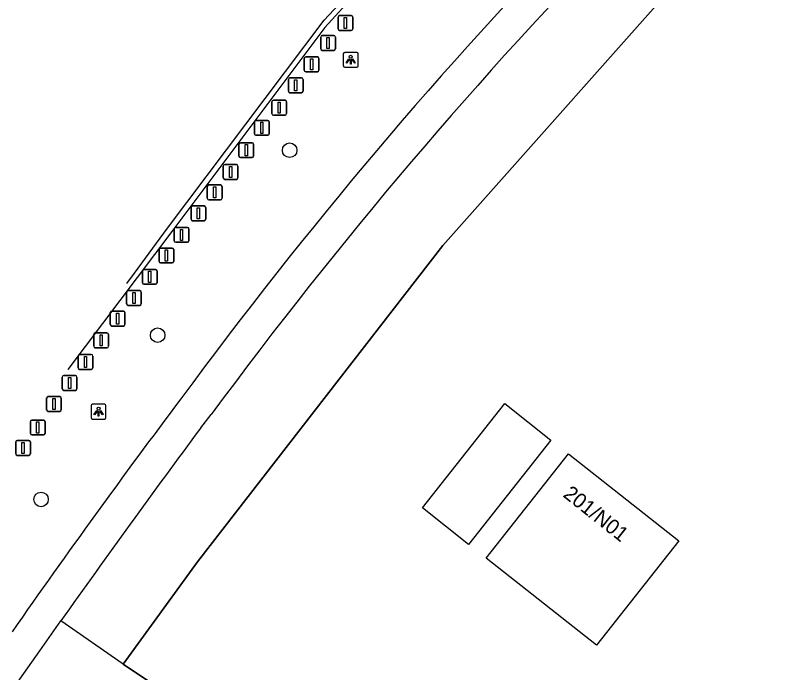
# Model space of a CAD drawing. Extents: x 158797 to 159887, y 384318 to 385255.
# Drawn here: x 159180.5 to 159232.9, y 385129.3 to 385173.6 of the extents above; entities that cross this region are included whole.
import ezdxf

# ---------------------------------------------------------------- set-up
doc = ezdxf.new("R2010")
doc.units = 0
for name, color, linetype in [('IMGEO_Afsluitpaal', 7, 'Continuous'), ('IMGEO_Berm_groen', 7, 'Continuous'), ('IMGEO_Boom', 7, 'Continuous'), ('IMGEO_Groenvoorziening', 7, 'Continuous'), ('IMGEO_Hek', 7, 'Continuous'), ('IMGEO_Lichtpunt', 7, 'Continuous'), ('IMGEO_Pand', 7, 'Continuous'), ('IMGEO_Pand_nummerreeks', 7, 'Continuous'), ('IMGEO_Rijbaan_lokaal_gesloten', 7, 'Continuous'), ('IMGEO_Rijbaan_lokaal_halfverhard', 7, 'Continuous'), ('IMGEO_Voetpad_open', 7, 'Continuous')]:
    doc.layers.add(name, color=color, linetype=linetype)

msp = doc.modelspace()

# ---------------------------------------------------------------- linework, layer by layer
at = {"layer": 'IMGEO_Afsluitpaal'}
for p, q in [((159202.2, 385172.698), (159202.2, 385173.498)), ((159202.2, 385173.498), (159202.2, 385172.698)), ((159202.3, 385173.598), (159203.09, 385173.598)), ((159203.09, 385173.598), (159202.3, 385173.598)), ((159203.19, 385173.498), (159203.19, 385172.698)), ((159203.19, 385172.698), (159203.19, 385173.498)), ((159201.031, 385171.352), (159201.031, 385172.152)), ((159201.031, 385172.152), (159201.031, 385171.352)), ((159201.131, 385172.252), (159201.921, 385172.252)), ((159201.921, 385172.252), (159201.131, 385172.252)), ((159202.021, 385172.152), (159202.021, 385171.352)), ((159202.021, 385171.352), (159202.021, 385172.152)), ((159203.09, 385172.598), (159202.3, 385172.598)), ((159202.3, 385172.598), (159203.09, 385172.598)), ((159201.921, 385171.252), (159201.131, 385171.252)), ((159201.131, 385171.252), (159201.921, 385171.252)), ((159199.919, 385169.912), (159199.919, 385170.712)), ((159199.919, 385170.712), (159199.919, 385169.912)), ((159200.019, 385170.812), (159200.809, 385170.812)), ((159200.809, 385170.812), (159200.019, 385170.812)), ((159200.909, 385170.712), (159200.909, 385169.912)), ((159200.909, 385169.912), (159200.909, 385170.712)), ((159200.809, 385169.812), (159200.019, 385169.812)), ((159200.019, 385169.812), (159200.809, 385169.812)), ((159198.853, 385168.5), (159198.853, 385169.3)), ((159198.853, 385169.3), (159198.853, 385168.5)), ((159198.953, 385169.4), (159199.743, 385169.4)), ((159199.743, 385169.4), (159198.953, 385169.4)), ((159199.843, 385169.3), (159199.843, 385168.5)), ((159199.843, 385168.5), (159199.843, 385169.3)), ((159199.743, 385168.4), (159198.953, 385168.4)), ((159198.953, 385168.4), (159199.743, 385168.4)), ((159197.74, 385166.991), (159197.74, 385167.791)), ((159197.74, 385167.791), (159197.74, 385166.991)), ((159197.84, 385167.891), (159198.63, 385167.891)), ((159198.63, 385167.891), (159197.84, 385167.891)), ((159198.73, 385167.791), (159198.73, 385166.991)), ((159198.73, 385166.991), (159198.73, 385167.791)), ((159196.571, 385165.636), (159196.571, 385166.436)), ((159196.571, 385166.436), (159196.571, 385165.636)), ((159196.671, 385166.536), (159197.461, 385166.536)), ((159197.461, 385166.536), (159196.671, 385166.536)), ((159197.561, 385166.436), (159197.561, 385165.636)), ((159197.561, 385165.636), (159197.561, 385166.436)), ((159198.63, 385166.891), (159197.84, 385166.891)), ((159197.84, 385166.891), (159198.63, 385166.891)), ((159197.461, 385165.536), (159196.671, 385165.536)), ((159196.671, 385165.536), (159197.461, 385165.536)), ((159195.521, 385164.133), (159195.521, 385164.933)), ((159195.521, 385164.933), (159195.521, 385164.133)), ((159195.621, 385165.033), (159196.411, 385165.033)), ((159196.411, 385165.033), (159195.621, 385165.033)), ((159196.511, 385164.933), (159196.511, 385164.133)), ((159196.511, 385164.133), (159196.511, 385164.933)), ((159196.411, 385164.033), (159195.621, 385164.033)), ((159195.621, 385164.033), (159196.411, 385164.033)), ((159194.467, 385162.661), (159194.467, 385163.461)), ((159194.467, 385163.461), (159194.467, 385162.661)), ((159194.567, 385163.561), (159195.357, 385163.561)), ((159195.357, 385163.561), (159194.567, 385163.561)), ((159195.457, 385163.461), (159195.457, 385162.661)), ((159195.457, 385162.661), (159195.457, 385163.461)), ((159193.492, 385162.187), (159194.282, 385162.187)), ((159194.282, 385162.187), (159193.492, 385162.187)), ((159195.357, 385162.561), (159194.567, 385162.561)), ((159194.567, 385162.561), (159195.357, 385162.561)), ((159193.392, 385161.287), (159193.392, 385162.087)), ((159193.392, 385162.087), (159193.392, 385161.287)), ((159194.382, 385162.087), (159194.382, 385161.287)), ((159194.382, 385161.287), (159194.382, 385162.087)), ((159194.282, 385161.187), (159193.492, 385161.187)), ((159193.492, 385161.187), (159194.282, 385161.187)), ((159192.294, 385159.874), (159192.294, 385160.674)), ((159192.294, 385160.674), (159192.294, 385159.874)), ((159192.394, 385160.774), (159193.184, 385160.774)), ((159193.184, 385160.774), (159192.394, 385160.774)), ((159193.284, 385160.674), (159193.284, 385159.874)), ((159193.284, 385159.874), (159193.284, 385160.674)), ((159193.184, 385159.774), (159192.394, 385159.774)), ((159192.394, 385159.774), (159193.184, 385159.774)), ((159191.161, 385158.42), (159191.161, 385159.22)), ((159191.161, 385159.22), (159191.161, 385158.42)), ((159191.261, 385159.32), (159192.051, 385159.32)), ((159192.051, 385159.32), (159191.261, 385159.32)), ((159192.151, 385159.22), (159192.151, 385158.42)), ((159192.151, 385158.42), (159192.151, 385159.22)), ((159192.051, 385158.32), (159191.261, 385158.32)), ((159191.261, 385158.32), (159192.051, 385158.32)), ((159190.14, 385157.029), (159190.14, 385157.829)), ((159190.14, 385157.829), (159190.14, 385157.029)), ((159190.24, 385157.929), (159191.03, 385157.929)), ((159191.03, 385157.929), (159190.24, 385157.929)), ((159191.13, 385157.829), (159191.13, 385157.029)), ((159191.13, 385157.029), (159191.13, 385157.829)), ((159189.117, 385156.497), (159189.907, 385156.497)), ((159189.907, 385156.497), (159189.117, 385156.497)), ((159191.03, 385156.929), (159190.24, 385156.929)), ((159190.24, 385156.929), (159191.03, 385156.929)), ((159189.017, 385155.597), (159189.017, 385156.397)), ((159189.017, 385156.397), (159189.017, 385155.597)), ((159190.007, 385156.397), (159190.007, 385155.597)), ((159190.007, 385155.597), (159190.007, 385156.397)), ((159189.907, 385155.497), (159189.117, 385155.497)), ((159189.117, 385155.497), (159189.907, 385155.497)), ((159187.953, 385154.169), (159187.953, 385154.969)), ((159187.953, 385154.969), (159187.953, 385154.169)), ((159188.053, 385155.069), (159188.843, 385155.069)), ((159188.843, 385155.069), (159188.053, 385155.069)), ((159188.943, 385154.969), (159188.943, 385154.169)), ((159188.943, 385154.169), (159188.943, 385154.969)), ((159188.843, 385154.069), (159188.053, 385154.069)), ((159188.053, 385154.069), (159188.843, 385154.069)), ((159186.853, 385152.781), (159186.853, 385153.581)), ((159186.853, 385153.581), (159186.853, 385152.781)), ((159186.953, 385153.681), (159187.743, 385153.681)), ((159187.743, 385153.681), (159186.953, 385153.681)), ((159187.843, 385153.581), (159187.843, 385152.781)), ((159187.843, 385152.781), (159187.843, 385153.581)), ((159185.844, 385152.215), (159186.634, 385152.215)), ((159186.634, 385152.215), (159185.844, 385152.215)), ((159187.743, 385152.681), (159186.953, 385152.681)), ((159186.953, 385152.681), (159187.743, 385152.681)), ((159185.744, 385151.315), (159185.744, 385152.115)), ((159185.744, 385152.115), (159185.744, 385151.315)), ((159186.734, 385152.115), (159186.734, 385151.315)), ((159186.734, 385151.315), (159186.734, 385152.115)), ((159186.634, 385151.215), (159185.844, 385151.215)), ((159185.844, 385151.215), (159186.634, 385151.215)), ((159184.688, 385149.858), (159184.688, 385150.658)), ((159184.688, 385150.658), (159184.688, 385149.858)), ((159184.788, 385150.758), (159185.578, 385150.758)), ((159185.578, 385150.758), (159184.788, 385150.758)), ((159185.678, 385150.658), (159185.678, 385149.858)), ((159185.678, 385149.858), (159185.678, 385150.658)), ((159185.578, 385149.758), (159184.788, 385149.758)), ((159184.788, 385149.758), (159185.578, 385149.758)), ((159183.622, 385148.445), (159183.622, 385149.245)), ((159183.622, 385149.245), (159183.622, 385148.445)), ((159183.722, 385149.345), (159184.512, 385149.345)), ((159184.512, 385149.345), (159183.722, 385149.345)), ((159184.612, 385149.245), (159184.612, 385148.445)), ((159184.612, 385148.445), (159184.612, 385149.245)), ((159184.512, 385148.345), (159183.722, 385148.345)), ((159183.722, 385148.345), (159184.512, 385148.345)), ((159182.563, 385147.027), (159182.563, 385147.827)), ((159182.563, 385147.827), (159182.563, 385147.027)), ((159182.663, 385147.927), (159183.453, 385147.927)), ((159183.453, 385147.927), (159182.663, 385147.927)), ((159183.553, 385147.827), (159183.553, 385147.027)), ((159183.553, 385147.027), (159183.553, 385147.827)), ((159183.453, 385146.927), (159182.663, 385146.927)), ((159182.663, 385146.927), (159183.453, 385146.927)), ((159181.472, 385145.448), (159181.472, 385146.248)), ((159181.472, 385146.248), (159181.472, 385145.448)), ((159181.572, 385146.348), (159182.362, 385146.348)), ((159182.362, 385146.348), (159181.572, 385146.348)), ((159182.462, 385146.248), (159182.462, 385145.448)), ((159182.462, 385145.448), (159182.462, 385146.248)), ((159180.586, 385144.968), (159181.376, 385144.968)), ((159181.376, 385144.968), (159180.586, 385144.968)), ((159182.362, 385145.348), (159181.572, 385145.348)), ((159181.572, 385145.348), (159182.362, 385145.348)), ((159180.486, 385144.068), (159180.486, 385144.868)), ((159180.486, 385144.868), (159180.486, 385144.068)), ((159181.476, 385144.868), (159181.476, 385144.068)), ((159181.476, 385144.068), (159181.476, 385144.868)), ((159181.376, 385143.968), (159180.586, 385143.968)), ((159180.586, 385143.968), (159181.376, 385143.968))]:
    msp.add_line(p, q, dxfattribs=at)
for points in [[(159202.62, 385173.473), (159202.77, 385173.473), (159202.77, 385172.723), (159202.62, 385172.723), (159202.62, 385173.473)], [(159201.451, 385172.127), (159201.601, 385172.127), (159201.601, 385171.377), (159201.451, 385171.377), (159201.451, 385172.127)], [(159200.339, 385170.687), (159200.489, 385170.687), (159200.489, 385169.937), (159200.339, 385169.937), (159200.339, 385170.687)], [(159199.273, 385169.275), (159199.423, 385169.275), (159199.423, 385168.525), (159199.273, 385168.525), (159199.273, 385169.275)], [(159198.16, 385167.766), (159198.31, 385167.766), (159198.31, 385167.016), (159198.16, 385167.016), (159198.16, 385167.766)], [(159196.991, 385166.411), (159197.141, 385166.411), (159197.141, 385165.661), (159196.991, 385165.661), (159196.991, 385166.411)], [(159195.941, 385164.908), (159196.091, 385164.908), (159196.091, 385164.158), (159195.941, 385164.158), (159195.941, 385164.908)], [(159194.887, 385163.436), (159195.037, 385163.436), (159195.037, 385162.686), (159194.887, 385162.686), (159194.887, 385163.436)], [(159193.812, 385162.062), (159193.962, 385162.062), (159193.962, 385161.312), (159193.812, 385161.312), (159193.812, 385162.062)], [(159192.714, 385160.649), (159192.864, 385160.649), (159192.864, 385159.899), (159192.714, 385159.899), (159192.714, 385160.649)], [(159191.581, 385159.195), (159191.731, 385159.195), (159191.731, 385158.445), (159191.581, 385158.445), (159191.581, 385159.195)], [(159190.56, 385157.804), (159190.71, 385157.804), (159190.71, 385157.054), (159190.56, 385157.054), (159190.56, 385157.804)], [(159189.437, 385156.372), (159189.587, 385156.372), (159189.587, 385155.622), (159189.437, 385155.622), (159189.437, 385156.372)], [(159188.373, 385154.944), (159188.523, 385154.944), (159188.523, 385154.194), (159188.373, 385154.194), (159188.373, 385154.944)], [(159187.273, 385153.556), (159187.423, 385153.556), (159187.423, 385152.806), (159187.273, 385152.806), (159187.273, 385153.556)], [(159186.164, 385152.09), (159186.314, 385152.09), (159186.314, 385151.34), (159186.164, 385151.34), (159186.164, 385152.09)], [(159185.108, 385150.633), (159185.258, 385150.633), (159185.258, 385149.883), (159185.108, 385149.883), (159185.108, 385150.633)], [(159184.042, 385149.22), (159184.192, 385149.22), (159184.192, 385148.47), (159184.042, 385148.47), (159184.042, 385149.22)], [(159182.983, 385147.802), (159183.133, 385147.802), (159183.133, 385147.052), (159182.983, 385147.052), (159182.983, 385147.802)], [(159181.892, 385146.223), (159182.042, 385146.223), (159182.042, 385145.473), (159181.892, 385145.473), (159181.892, 385146.223)], [(159180.906, 385144.843), (159181.056, 385144.843), (159181.056, 385144.093), (159180.906, 385144.093), (159180.906, 385144.843)]]:
    msp.add_lwpolyline(points, dxfattribs=at)
for centre, start, end in [((159202.3, 385173.498), 90, 180), ((159202.3, 385173.498), 90, 180), ((159203.09, 385173.498), 0, 90), ((159203.09, 385173.498), 360, 90), ((159202.3, 385172.698), 180, 270), ((159202.3, 385172.698), 180, 270), ((159203.09, 385172.698), 270, 0), ((159203.09, 385172.698), 270, 0), ((159201.131, 385172.152), 90, 180), ((159201.131, 385172.152), 90, 180), ((159201.921, 385172.152), 0, 90), ((159201.921, 385172.152), 360, 90), ((159201.131, 385171.352), 180, 270), ((159201.131, 385171.352), 180, 270), ((159201.921, 385171.352), 270, 0), ((159201.921, 385171.352), 270, 0), ((159200.019, 385170.712), 90, 180), ((159200.019, 385170.712), 90, 180), ((159200.809, 385170.712), 0, 90), ((159200.809, 385170.712), 360, 90), ((159200.019, 385169.912), 180, 270), ((159200.019, 385169.912), 180, 270), ((159200.809, 385169.912), 270, 0), ((159200.809, 385169.912), 270, 0), ((159198.953, 385169.3), 90, 180), ((159198.953, 385169.3), 90, 180), ((159199.743, 385169.3), 0, 90), ((159199.743, 385169.3), 360, 90), ((159198.953, 385168.5), 180, 270), ((159198.953, 385168.5), 180, 270), ((159199.743, 385168.5), 270, 0), ((159199.743, 385168.5), 270, 0), ((159197.84, 385167.791), 90, 180), ((159197.84, 385167.791), 90, 180), ((159198.63, 385167.791), 0, 90), ((159198.63, 385167.791), 360, 90), ((159197.84, 385166.991), 180, 270), ((159197.84, 385166.991), 180, 270), ((159198.63, 385166.991), 270, 0), ((159198.63, 385166.991), 270, 0), ((159196.671, 385166.436), 90, 180), ((159196.671, 385166.436), 90, 180), ((159197.461, 385166.436), 0, 90), ((159197.461, 385166.436), 360, 90), ((159196.671, 385165.636), 180, 270), ((159196.671, 385165.636), 180, 270), ((159197.461, 385165.636), 270, 0), ((159197.461, 385165.636), 270, 0), ((159195.621, 385164.933), 90, 180), ((159195.621, 385164.933), 90, 180), ((159196.411, 385164.933), 0, 90), ((159196.411, 385164.933), 360, 90), ((159195.621, 385164.133), 180, 270), ((159195.621, 385164.133), 180, 270), ((159196.411, 385164.133), 270, 0), ((159196.411, 385164.133), 270, 0), ((159194.567, 385163.461), 90, 180), ((159194.567, 385163.461), 90, 180), ((159195.357, 385163.461), 0, 90), ((159195.357, 385163.461), 360, 90), ((159193.492, 385162.087), 90, 180), ((159193.492, 385162.087), 90, 180), ((159194.282, 385162.087), 0, 90), ((159194.282, 385162.087), 360, 90), ((159194.567, 385162.661), 180, 270), ((159194.567, 385162.661), 180, 270), ((159195.357, 385162.661), 270, 0), ((159195.357, 385162.661), 270, 0), ((159193.492, 385161.287), 180, 270), ((159193.492, 385161.287), 180, 270), ((159194.282, 385161.287), 270, 0), ((159194.282, 385161.287), 270, 0), ((159192.394, 385160.674), 90, 180), ((159192.394, 385160.674), 90, 180), ((159193.184, 385160.674), 0, 90), ((159193.184, 385160.674), 360, 90), ((159192.394, 385159.874), 180, 270), ((159192.394, 385159.874), 180, 270), ((159193.184, 385159.874), 270, 0), ((159193.184, 385159.874), 270, 0), ((159191.261, 385159.22), 90, 180), ((159191.261, 385159.22), 90, 180), ((159192.051, 385159.22), 0, 90), ((159192.051, 385159.22), 360, 90), ((159191.261, 385158.42), 180, 270), ((159191.261, 385158.42), 180, 270), ((159192.051, 385158.42), 270, 0), ((159192.051, 385158.42), 270, 0), ((159190.24, 385157.829), 90, 180), ((159190.24, 385157.829), 90, 180), ((159191.03, 385157.829), 0, 90), ((159191.03, 385157.829), 360, 90), ((159190.24, 385157.029), 180, 270), ((159190.24, 385157.029), 180, 270), ((159191.03, 385157.029), 270, 0), ((159191.03, 385157.029), 270, 0), ((159189.117, 385156.397), 90, 180), ((159189.117, 385156.397), 90, 180), ((159189.907, 385156.397), 0, 90), ((159189.907, 385156.397), 360, 90), ((159189.117, 385155.597), 180, 270), ((159189.117, 385155.597), 180, 270), ((159189.907, 385155.597), 270, 0), ((159189.907, 385155.597), 270, 0), ((159188.053, 385154.969), 90, 180), ((159188.053, 385154.969), 90, 180), ((159188.843, 385154.969), 0, 90), ((159188.843, 385154.969), 360, 90), ((159188.053, 385154.169), 180, 270), ((159188.053, 385154.169), 180, 270), ((159188.843, 385154.169), 270, 0), ((159188.843, 385154.169), 270, 0), ((159186.953, 385153.581), 90, 180), ((159186.953, 385153.581), 90, 180), ((159187.743, 385153.581), 0, 90), ((159187.743, 385153.581), 360, 90), ((159186.953, 385152.781), 180, 270), ((159186.953, 385152.781), 180, 270), ((159187.743, 385152.781), 270, 0), ((159187.743, 385152.781), 270, 0), ((159185.844, 385152.115), 90, 180), ((159185.844, 385152.115), 90, 180), ((159186.634, 385152.115), 0, 90), ((159186.634, 385152.115), 360, 90), ((159185.844, 385151.315), 180, 270), ((159185.844, 385151.315), 180, 270), ((159186.634, 385151.315), 270, 0), ((159186.634, 385151.315), 270, 0), ((159184.788, 385150.658), 90, 180), ((159184.788, 385150.658), 90, 180), ((159185.578, 385150.658), 0, 90), ((159185.578, 385150.658), 360, 90), ((159184.788, 385149.858), 180, 270), ((159184.788, 385149.858), 180, 270), ((159185.578, 385149.858), 270, 0), ((159185.578, 385149.858), 270, 0), ((159183.722, 385149.245), 90, 180), ((159183.722, 385149.245), 90, 180), ((159184.512, 385149.245), 0, 90), ((159184.512, 385149.245), 360, 90), ((159183.722, 385148.445), 180, 270), ((159183.722, 385148.445), 180, 270), ((159184.512, 385148.445), 270, 0), ((159184.512, 385148.445), 270, 0), ((159182.663, 385147.827), 90, 180), ((159182.663, 385147.827), 90, 180), ((159183.453, 385147.827), 0, 90), ((159183.453, 385147.827), 360, 90), ((159182.663, 385147.027), 180, 270), ((159182.663, 385147.027), 180, 270), ((159183.453, 385147.027), 270, 0), ((159183.453, 385147.027), 270, 0), ((159181.572, 385146.248), 90, 180), ((159181.572, 385146.248), 90, 180), ((159182.362, 385146.248), 0, 90), ((159182.362, 385146.248), 360, 90), ((159181.572, 385145.448), 180, 270), ((159181.572, 385145.448), 180, 270), ((159182.362, 385145.448), 270, 0), ((159182.362, 385145.448), 270, 0), ((159180.586, 385144.868), 90, 180), ((159180.586, 385144.868), 90, 180), ((159181.376, 385144.868), 0, 90), ((159181.376, 385144.868), 360, 90), ((159180.586, 385144.068), 180, 270), ((159180.586, 385144.068), 180, 270), ((159181.376, 385144.068), 270, 0), ((159181.376, 385144.068), 270, 0)]:
    msp.add_arc(centre, 0.1, start, end, dxfattribs=at)
at = {"layer": 'IMGEO_Berm_groen'}
for points in [[(159273.06, 385209.092), (159256.152, 385207.464), (159235.717, 385186.968), (159227.01, 385178.109), (159209.26, 385158.099), (159192.739, 385136.789), (159187.72, 385129.9)], [(159187.72, 385129.9), (159183.535, 385132.814)]]:
    msp.add_lwpolyline(points, dxfattribs=at)
at = {"layer": 'IMGEO_Boom'}
for centre in [(159198.938, 385164.526), (159190.046, 385152.063), (159182.192, 385140.996)]:
    msp.add_circle(centre, 0.489, dxfattribs=at)
at = {"layer": 'IMGEO_Groenvoorziening'}
msp.add_lwpolyline([(159187.72, 385129.9), (159221.549, 385107.19), (159216.48, 385096.14), (159212.01, 385087.95), (159207.92, 385081.38), (159170.019, 385025.489), (159161.829, 385013.789), (159157.45, 385008.13), (159147.589, 384997.369), (159133.839, 384985.25), (159137.019, 384980.94), (159141, 384963.539), (159150.399, 384957.609), (159153.251, 384941.028)], dxfattribs=at)
at = {"layer": 'IMGEO_Hek'}
msp.add_lwpolyline([(159153.359, 384941.51), (159150.399, 384957.609), (159141, 384963.539), (159137.019, 384980.94), (159133.839, 384985.25), (159147.589, 384997.369), (159157.45, 385008.13), (159161.829, 385013.789), (159170.019, 385025.489), (159207.92, 385081.38), (159212.01, 385087.95), (159216.48, 385096.14), (159221.549, 385107.19), (159187.72, 385129.9), (159192.739, 385136.789), (159209.26, 385158.099), (159227.01, 385178.109), (159235.717, 385186.968)], dxfattribs=at)
at = {"layer": 'IMGEO_Lichtpunt'}
for p, q in [((159203.453, 385171.118), (159202.645, 385171.118)), ((159203.453, 385171.118), (159202.645, 385171.118)), ((159202.551, 385171.023), (159202.551, 385170.216)), ((159202.551, 385171.023), (159202.551, 385170.216)), ((159203.547, 385170.216), (159203.547, 385171.023)), ((159203.547, 385170.216), (159203.547, 385171.023)), ((159202.645, 385170.122), (159203.453, 385170.122)), ((159202.645, 385170.122), (159203.453, 385170.122)), ((159185.57, 385147.315), (159185.57, 385146.508)), ((159185.57, 385147.315), (159185.57, 385146.508)), ((159186.472, 385147.41), (159185.664, 385147.41)), ((159186.472, 385147.41), (159185.664, 385147.41)), ((159186.566, 385146.508), (159186.566, 385147.315)), ((159186.566, 385146.508), (159186.566, 385147.315)), ((159185.664, 385146.414), (159186.472, 385146.414)), ((159185.664, 385146.414), (159186.472, 385146.414))]:
    msp.add_line(p, q, dxfattribs=at)
for points in [[(159202.925, 385170.687), (159202.964, 385170.659), (159202.776, 385170.397), (159202.738, 385170.424), (159202.925, 385170.687)], [(159203.027, 385170.639), (159203.074, 385170.639), (159203.074, 385170.317), (159203.027, 385170.317), (159203.027, 385170.639)], [(159203.137, 385170.659), (159203.175, 385170.686), (159203.362, 385170.424), (159203.323, 385170.396), (159203.137, 385170.659)], [(159185.944, 385146.979), (159185.983, 385146.951), (159185.795, 385146.689), (159185.757, 385146.716), (159185.944, 385146.979)], [(159186.156, 385146.951), (159186.194, 385146.978), (159186.381, 385146.716), (159186.342, 385146.688), (159186.156, 385146.951)], [(159186.046, 385146.931), (159186.093, 385146.931), (159186.093, 385146.609), (159186.046, 385146.609), (159186.046, 385146.931)]]:
    msp.add_lwpolyline(points, dxfattribs=at)
for centre in [(159203.05, 385170.821), (159186.069, 385147.113)]:
    msp.add_circle(centre, 0.0994, dxfattribs=at)
for centre, start, end in [((159202.645, 385171.023), 90, 180), ((159202.645, 385171.023), 90, 180), ((159203.453, 385171.023), 0, 90), ((159203.453, 385171.023), 0, 90), ((159202.645, 385170.216), 180, 270), ((159202.645, 385170.216), 180, 270), ((159203.453, 385170.216), 270, 0), ((159203.453, 385170.216), 270, 360), ((159185.664, 385147.315), 90, 180), ((159185.664, 385147.315), 90, 180), ((159186.472, 385147.315), 0, 90), ((159186.472, 385147.315), 0, 90), ((159185.664, 385146.508), 180, 270), ((159185.664, 385146.508), 180, 270), ((159186.472, 385146.508), 270, 0), ((159186.472, 385146.508), 270, 360)]:
    msp.add_arc(centre, 0.0946, start, end, dxfattribs=at)
at = {"layer": 'IMGEO_Pand'}
for points in [[(159210.989, 385137.969), (159207.89, 385140.429), (159213.429, 385147.45), (159216.54, 385144.989), (159210.989, 385137.969)], [(159212.17, 385137.039), (159217.72, 385144.059), (159225.149, 385138.2), (159219.6, 385131.169), (159212.17, 385137.039)]]:
    msp.add_lwpolyline(points, dxfattribs=at)
at = {"layer": 'IMGEO_Rijbaan_lokaal_gesloten'}
msp.add_lwpolyline([(159187.963, 385155.555), (159188.488, 385156.249), (159190.709, 385159.27), (159201.266, 385173.278), (159204.913, 385177.221), (159209.531, 385183.152), (159214.311, 385188.955), (159221.047, 385196.978), (159223.863, 385200.411), (159230.981, 385207.51), (159231.33, 385207.858), (159231.551, 385207.637)], dxfattribs=at)
at = {"layer": 'IMGEO_Rijbaan_lokaal_halfverhard'}
msp.add_lwpolyline([(159207.973, 385180.642), (159205.306, 385177.187), (159205.153, 385177.019), (159201.305, 385172.797), (159190.992, 385159.057), (159183.992, 385149.752), (159183.989, 385149.748)], dxfattribs=at)
at = {"layer": 'IMGEO_Voetpad_open'}
for points in [[(159192.949, 385145.812), (159193.659, 385146.723)], [(159165.803, 385107.726), (159168.14, 385111.045), (159173.31, 385118.352), (159182.116, 385130.797), (159183.535, 385132.814)]]:
    msp.add_lwpolyline(points, dxfattribs=at)
for centre, radius, start, end in [((159442.886, 384963.127), 311.825, 135.86364, 143.688), ((159444.531, 384962.015), 311.534, 135.63944, 143.63712), ((159621.343, 384824.638), 537.67, 143.05754, 145.12367), ((159743.561, 384737.115), 685.717, 143.414979, 144.756003)]:
    msp.add_arc(centre, radius, start, end, dxfattribs=at)

# ---------------------------------------------------------------- texts
at = {"layer": 'IMGEO_Pand_nummerreeks'}
msp.add_text('201/N01', height=1, rotation=321.5431, dxfattribs=at).set_placement((159217.294, 385141.226))

doc.saveas('drawing.dxf')
